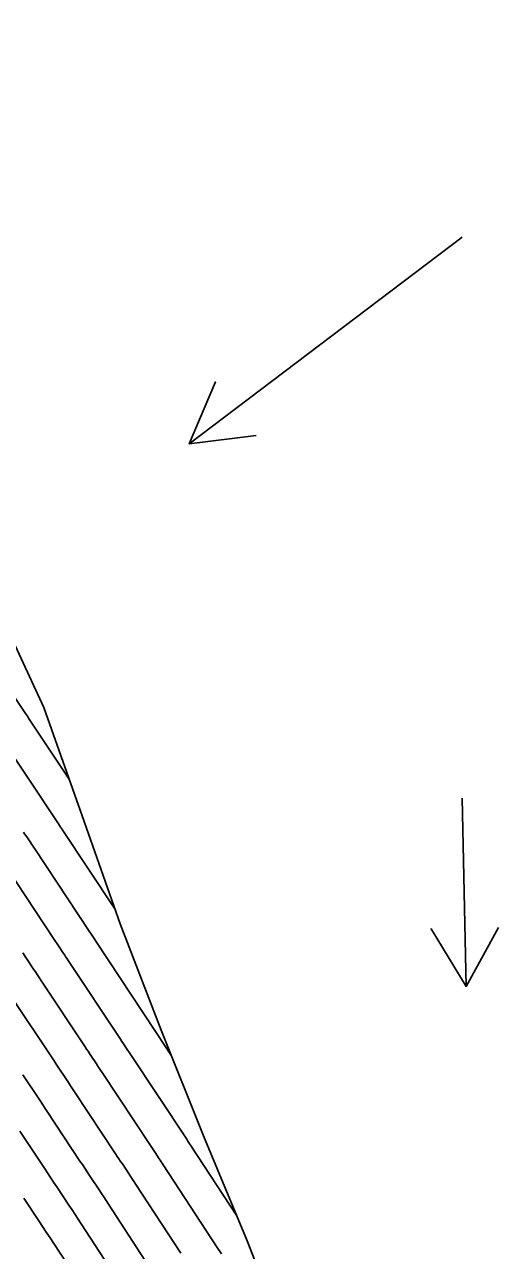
# Model space of a CAD drawing. Extents: x 954385 to 988206, y 1868364 to 1924553.
# Drawn here: x 956668.1 to 956710.4, y 1921778.6 to 1921887.9 of the extents above; entities that cross this region are included whole.
import ezdxf

# ---------------------------------------------------------------- set-up
doc = ezdxf.new("R2010")
doc.units = 0
for name, color, linetype in [('Ex_Major Contours', 7, 'Continuous'), ('Ex_Minor Contours', 7, 'Continuous'), ('Perimeter', 7, 'Continuous'), ('Slopes', 7, 'Continuous')]:
    doc.layers.add(name, color=color, linetype=linetype)

msp = doc.modelspace()

# ---------------------------------------------------------------- linework, layer by layer
at = {"layer": 'Ex_Major Contours'}
msp.add_lwpolyline([(956667.99, 1921805.12), (956668.31, 1921804.64), (956668.94, 1921803.67), (956669.1, 1921803.43), (956669.26, 1921803.19), (956669.42, 1921802.95), (956669.58, 1921802.71), (956673.54, 1921796.74), (956673.66, 1921796.55), (956673.79, 1921796.36), (956673.91, 1921796.17), (956674.04, 1921795.98), (956674.54, 1921795.23), (956674.66, 1921795.04), (956674.79, 1921794.85), (956674.91, 1921794.66), (956675.04, 1921794.47), (956679.41, 1921787.87), (956679.59, 1921787.59), (956679.77, 1921787.32), (956680.13, 1921786.78), (956680.22, 1921786.64), (956680.31, 1921786.51), (956680.4, 1921786.37), (956680.49, 1921786.23), (956685.3, 1921778.87), (956685.67, 1921778.29)], dxfattribs=at)
at = {"layer": 'Ex_Minor Contours'}
for points in [[(956672.11, 1921820.61), (956668.49, 1921826.05), (956668.47, 1921826.09), (956668.44, 1921826.14), (956668.41, 1921826.18), (956668.38, 1921826.22), (956668.22, 1921826.47), (956668.16, 1921826.55), (956664.19, 1921832.45), (956663.52, 1921833.44), (956662.85, 1921834.44), (956662.18, 1921835.44), (956661.51, 1921836.44), (956657.55, 1921842.33), (956657.44, 1921842.5), (956657.27, 1921842.75), (956657.21, 1921842.83), (956651.76, 1921850.94), (956651.69, 1921851.04), (956651.67, 1921851.08), (956650.07, 1921853.47)], [(956676.17, 1921809.05), (956671.49, 1921816.12), (956671.45, 1921816.18), (956671.42, 1921816.23), (956671.38, 1921816.29), (956671.34, 1921816.35), (956671.15, 1921816.63), (956671.04, 1921816.8), (956666.04, 1921824.34)], [(956668.05, 1921815.89), (956668.14, 1921815.75), (956668.23, 1921815.62), (956668.32, 1921815.48), (956668.68, 1921814.94), (956668.77, 1921814.8), (956668.86, 1921814.67), (956668.95, 1921814.53), (956669.04, 1921814.4), (956673.89, 1921807.06), (956674.09, 1921806.77), (956674.33, 1921806.4), (956674.48, 1921806.18), (956679.81, 1921798.12), (956679.92, 1921797.95), (956681.18, 1921796.05)], [(956666.58, 1921812.67), (956670.78, 1921806.33), (956671.09, 1921805.86), (956671.61, 1921805.07), (956671.72, 1921804.92), (956671.82, 1921804.76), (956671.93, 1921804.6), (956672.03, 1921804.44), (956676.67, 1921797.43), (956676.81, 1921797.23), (956676.94, 1921797.02), (956677.28, 1921796.52), (956677.48, 1921796.21), (956682.58, 1921788.51), (956682.69, 1921788.34), (956682.81, 1921788.16), (956682.84, 1921788.12), (956682.87, 1921788.07), (956682.9, 1921788.03), (956682.93, 1921787.98), (956687.04, 1921781.69)], [(956682.05, 1921778.35), (956678.05, 1921784.48), (956677.9, 1921784.71), (956677.75, 1921784.94), (956677.6, 1921785.17), (956677.45, 1921785.4), (956676.85, 1921786.31), (956676.69, 1921786.54), (956676.54, 1921786.76), (956676.39, 1921786.99), (956676.24, 1921787.22), (956672.59, 1921792.73), (956672.41, 1921793.01), (956672.23, 1921793.28), (956672.04, 1921793.56), (956671.86, 1921793.84), (956671.13, 1921794.94), (956670.95, 1921795.22), (956670.76, 1921795.5), (956670.58, 1921795.77), (956670.4, 1921796.05), (956667.13, 1921800.98)], [(956667.98, 1921794.27), (956668.22, 1921793.9), (956669.19, 1921792.45), (956669.43, 1921792.08), (956669.67, 1921791.72), (956669.91, 1921791.35), (956670.15, 1921790.99), (956673.07, 1921786.57), (956673.29, 1921786.25), (956673.5, 1921785.93), (956673.71, 1921785.61), (956673.92, 1921785.29), (956674.77, 1921784.01), (956674.98, 1921783.69), (956675.19, 1921783.37), (956675.4, 1921783.05), (956675.61, 1921782.73), (956678.86, 1921777.75)], [(956667.71, 1921789.25), (956669.91, 1921785.93), (956670.18, 1921785.52), (956670.45, 1921785.1), (956670.72, 1921784.69), (956671, 1921784.28), (956672.09, 1921782.63), (956672.36, 1921782.22), (956672.63, 1921781.81), (956672.9, 1921781.39), (956673.17, 1921780.98), (956675.67, 1921777.15)], [(956672.48, 1921776.56), (956670.73, 1921779.23), (956670.4, 1921779.74), (956670.07, 1921780.24), (956669.74, 1921780.75), (956669.41, 1921781.25), (956668.07, 1921783.27)]]:
    msp.add_lwpolyline(points, dxfattribs=at)
at = {"layer": 'Perimeter'}
msp.add_lwpolyline([(956576.82, 1921922.48), (956580.89, 1921913.25), (956580.93, 1921912.95), (956589.18, 1921906.6), (956597.05, 1921899.69), (956606.06, 1921893.48), (956615.11, 1921887.29), (956623.3, 1921880.58), (956630.74, 1921873.41), (956638.15, 1921866.22), (956641.02, 1921863.29), (956645.2, 1921858.81), (956652.06, 1921851.29), (956658.68, 1921843.61), (956665.61, 1921836.13), (956669.85, 1921827), (956673.26, 1921817.36), (956676.64, 1921807.71), (956680.31, 1921798.23), (956684.09, 1921788.82), (956687.96, 1921779.46), (956691.67, 1921770.01)], dxfattribs=at)
at = {"layer": 'Slopes'}
for points in [[(956707.13, 1921868.93), (956682.81, 1921850.51), (956685.14, 1921856.04), (956682.81, 1921850.51), (956688.76, 1921851.25)], [(956707.13, 1921818.93), (956707.48, 1921802.14), (956704.37, 1921807.28), (956707.48, 1921802.14), (956710.37, 1921807.4)]]:
    msp.add_lwpolyline(points, dxfattribs=at)

doc.saveas('drawing.dxf')
